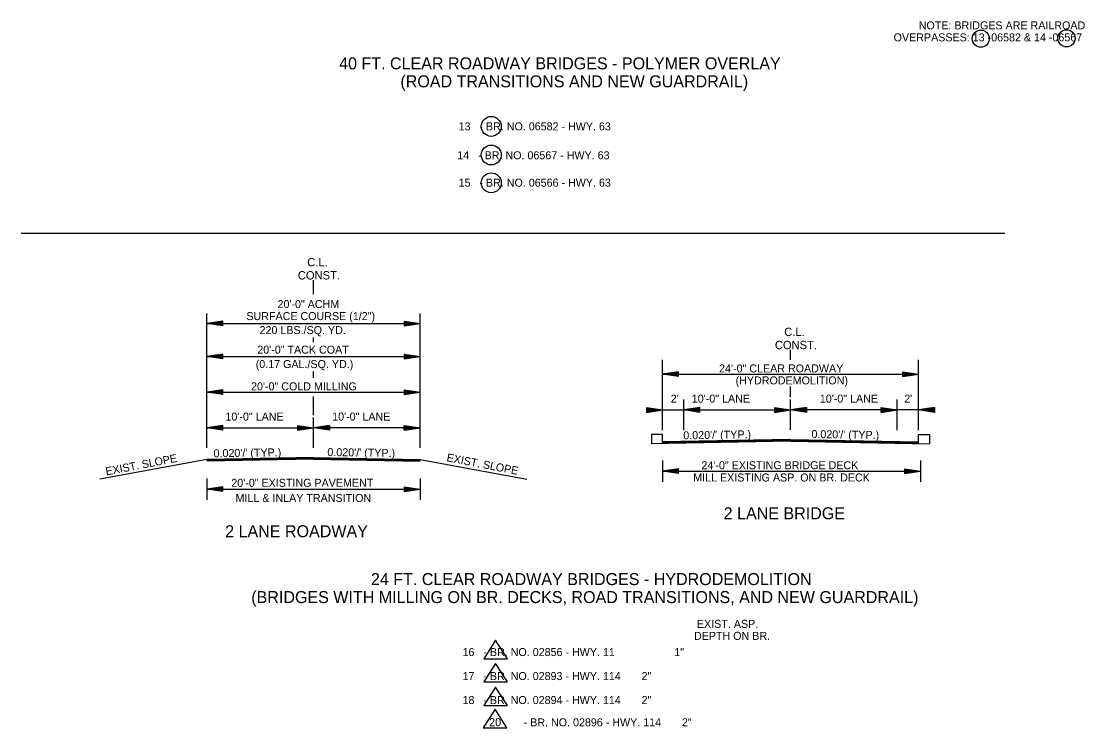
# Model space of a CAD drawing. Extents: x 544199 to 1930787, y -1968972 to 596640.
# Drawn here: x 546300 to 547297, y -1956082 to -1955420 of the extents above; entities that cross this region are included whole.
import ezdxf

# ---------------------------------------------------------------- set-up
doc = ezdxf.new("R2010")
doc.units = 0
doc.layers.add('R_Border', color=7, linetype='Continuous')
doc.layers.add('R_Draft', color=7, linetype='Continuous')

msp = doc.modelspace()

# ---------------------------------------------------------------- linework, layer by layer
at = {"layer": 'R_Border'}
for p, q in [((546300.26, -1955618.46), (547221.84, -1955618.46)), ((546890.94, -1955807.34), (546890.92, -1955816.15)), ((546901.1, -1955807.34), (546890.94, -1955807.34)), ((546901.1, -1955815.77), (546901.1, -1955807.34)), ((547141.1, -1955815.77), (547141.1, -1955807.34)), ((547141.1, -1955807.34), (547151.27, -1955807.34)), ((547151.27, -1955807.34), (547151.28, -1955816.15)), ((546744.75, -1956000.32), (546733.71, -1956017.62)), ((546755.79, -1956017.62), (546744.75, -1956000.32)), ((546733.71, -1956017.62), (546755.79, -1956017.62)), ((546744.75, -1956021.93), (546733.71, -1956039.23)), ((546755.79, -1956039.23), (546744.75, -1956021.93)), ((546733.71, -1956039.23), (546755.79, -1956039.23)), ((546744.75, -1956044.31), (546733.71, -1956061.61)), ((546755.79, -1956061.61), (546744.75, -1956044.31)), ((546744.28, -1956065.03), (546733.24, -1956082.33)), ((546733.71, -1956061.61), (546755.79, -1956061.61)), ((546755.32, -1956082.33), (546744.28, -1956065.03)), ((546733.24, -1956082.33), (546755.32, -1956082.33))]:
    msp.add_line(p, q, dxfattribs=at)
for centre, radius in [((547199.44, -1955436.05), 8), ((547279.74, -1955435.76), 8), ((546740.68, -1955518.33), 9.34), ((546740.68, -1955545.15), 9.34), ((546740.68, -1955571.25), 9.34)]:
    msp.add_circle(centre, radius, dxfattribs=at)
at = {"layer": 'R_Draft'}
for p, q in [((546574.07, -1955675.6), (546574.07, -1955662.65)), ((546474.07, -1955819.95), (546474.07, -1955693.87)), ((546674.07, -1955819.95), (546674.07, -1955693.87)), ((546489.07, -1955700.92), (546474.07, -1955703.17)), ((546489.07, -1955705.42), (546474.07, -1955703.17)), ((546474.07, -1955703.17), (546674.07, -1955703.17)), ((546489.07, -1955701.3), (546476.58, -1955703.17)), ((546489.07, -1955705.05), (546476.58, -1955703.17)), ((546489.07, -1955701.68), (546479.16, -1955703.17)), ((546489.07, -1955704.67), (546479.16, -1955703.17)), ((546489.07, -1955702.06), (546481.66, -1955703.17)), ((546489.07, -1955704.29), (546481.66, -1955703.17)), ((546489.07, -1955702.44), (546484.2, -1955703.17)), ((546489.07, -1955703.9), (546484.2, -1955703.17)), ((546489.07, -1955702.82), (546486.7, -1955703.17)), ((546489.07, -1955703.53), (546486.7, -1955703.17)), ((546489.07, -1955705.42), (546489.07, -1955700.92)), ((546659.07, -1955700.92), (546674.07, -1955703.17)), ((546659.07, -1955700.92), (546659.07, -1955705.42)), ((546659.07, -1955701.3), (546671.57, -1955703.17)), ((546659.07, -1955701.68), (546668.99, -1955703.17)), ((546659.07, -1955702.06), (546666.49, -1955703.17)), ((546659.07, -1955702.45), (546663.95, -1955703.17)), ((546659.07, -1955702.82), (546661.44, -1955703.17)), ((546659.07, -1955705.42), (546674.07, -1955703.17)), ((546659.07, -1955703.91), (546663.95, -1955703.17)), ((546659.07, -1955704.67), (546668.99, -1955703.17)), ((546659.07, -1955705.05), (546671.57, -1955703.17)), ((546659.07, -1955704.29), (546666.49, -1955703.17)), ((546659.07, -1955703.53), (546661.44, -1955703.17)), ((546574.07, -1955720.74), (546574.07, -1955716.34)), ((547021.1, -1955737.31), (547021.1, -1955728.01)), ((546489.07, -1955731.97), (546474.07, -1955734.22)), ((546489.07, -1955736.47), (546474.07, -1955734.22)), ((546474.07, -1955734.22), (546674.07, -1955734.22)), ((546489.07, -1955732.34), (546476.58, -1955734.22)), ((546489.07, -1955736.09), (546476.58, -1955734.22)), ((546489.07, -1955732.73), (546479.16, -1955734.22)), ((546489.07, -1955735.71), (546479.16, -1955734.22)), ((546489.07, -1955733.1), (546481.66, -1955734.22)), ((546489.07, -1955735.34), (546481.66, -1955734.22)), ((546489.07, -1955733.48), (546484.2, -1955734.22)), ((546489.07, -1955734.95), (546484.2, -1955734.22)), ((546489.07, -1955733.87), (546486.7, -1955734.22)), ((546489.07, -1955734.57), (546486.7, -1955734.22)), ((546489.07, -1955736.47), (546489.07, -1955731.97)), ((546659.07, -1955731.97), (546674.07, -1955734.22)), ((546659.07, -1955731.97), (546659.07, -1955736.47)), ((546659.07, -1955732.34), (546671.57, -1955734.22)), ((546659.07, -1955732.73), (546668.99, -1955734.22)), ((546659.07, -1955733.1), (546666.49, -1955734.22)), ((546659.07, -1955733.49), (546663.95, -1955734.22)), ((546659.07, -1955733.87), (546661.44, -1955734.22)), ((546659.07, -1955736.47), (546674.07, -1955734.22)), ((546659.07, -1955734.95), (546663.95, -1955734.22)), ((546659.07, -1955735.71), (546668.99, -1955734.22)), ((546659.07, -1955736.09), (546671.57, -1955734.22)), ((546659.07, -1955735.34), (546666.49, -1955734.22)), ((546659.07, -1955734.57), (546661.44, -1955734.22)), ((546901.1, -1955803.1), (546901.1, -1955737.36)), ((547141.1, -1955803.1), (547141.1, -1955737.36)), ((546574.07, -1955754.21), (546574.07, -1955748.26)), ((546916.1, -1955748.48), (546901.1, -1955750.73)), ((546901.1, -1955750.73), (547141.1, -1955750.73)), ((546916.1, -1955752.98), (546901.1, -1955750.73)), ((546916.1, -1955748.85), (546903.61, -1955750.73)), ((546916.1, -1955752.6), (546903.61, -1955750.73)), ((546916.1, -1955749.24), (546906.19, -1955750.73)), ((546916.1, -1955752.22), (546906.19, -1955750.73)), ((546916.1, -1955749.61), (546908.69, -1955750.73)), ((546916.1, -1955751.85), (546908.69, -1955750.73)), ((546916.1, -1955749.99), (546911.23, -1955750.73)), ((546916.1, -1955751.46), (546911.23, -1955750.73)), ((546916.1, -1955750.38), (546913.73, -1955750.73)), ((546916.1, -1955751.08), (546913.73, -1955750.73)), ((546916.1, -1955752.98), (546916.1, -1955748.48)), ((547126.1, -1955748.48), (547141.1, -1955750.73)), ((547126.1, -1955748.48), (547126.1, -1955752.98)), ((547126.1, -1955748.85), (547138.6, -1955750.73)), ((547126.1, -1955749.24), (547136.02, -1955750.73)), ((547126.1, -1955749.61), (547133.52, -1955750.73)), ((547126.1, -1955750), (547130.98, -1955750.73)), ((547126.1, -1955750.38), (547128.47, -1955750.73)), ((547126.1, -1955752.98), (547141.1, -1955750.73)), ((547126.1, -1955751.46), (547130.98, -1955750.73)), ((547126.1, -1955752.22), (547136.02, -1955750.73)), ((547126.1, -1955752.6), (547138.6, -1955750.73)), ((547126.1, -1955751.85), (547133.52, -1955750.73)), ((547126.1, -1955751.08), (547128.47, -1955750.73)), ((546489.07, -1955765.34), (546474.07, -1955767.59)), ((546474.07, -1955767.59), (546674.07, -1955767.59)), ((546489.07, -1955769.84), (546474.07, -1955767.59)), ((546489.07, -1955765.71), (546476.58, -1955767.59)), ((546489.07, -1955769.46), (546476.58, -1955767.59)), ((546489.07, -1955766.09), (546479.16, -1955767.59)), ((546489.07, -1955769.08), (546479.16, -1955767.59)), ((546489.07, -1955766.47), (546481.66, -1955767.59)), ((546489.07, -1955768.7), (546481.66, -1955767.59)), ((546489.07, -1955766.85), (546484.2, -1955767.59)), ((546489.07, -1955768.31), (546484.2, -1955767.59)), ((546489.07, -1955767.23), (546486.7, -1955767.59)), ((546489.07, -1955767.94), (546486.7, -1955767.59)), ((546489.07, -1955769.84), (546489.07, -1955765.34)), ((546659.07, -1955765.34), (546674.07, -1955767.59)), ((546659.07, -1955765.34), (546659.07, -1955769.84)), ((546659.07, -1955765.71), (546671.57, -1955767.59)), ((546659.07, -1955766.09), (546668.99, -1955767.59)), ((546659.07, -1955766.47), (546666.49, -1955767.59)), ((546659.07, -1955766.86), (546663.95, -1955767.59)), ((546659.07, -1955767.23), (546661.44, -1955767.59)), ((546659.07, -1955769.84), (546674.07, -1955767.59)), ((546659.07, -1955768.32), (546663.95, -1955767.59)), ((546659.07, -1955769.08), (546668.99, -1955767.59)), ((546659.07, -1955769.46), (546671.57, -1955767.59)), ((546659.07, -1955768.7), (546666.49, -1955767.59)), ((546659.07, -1955767.94), (546661.44, -1955767.59)), ((547021.1, -1955772.25), (547021.1, -1955762.38)), ((546574.07, -1955779.24), (546574.07, -1955771.82)), ((546921.1, -1955803.1), (546921.1, -1955774.37)), ((547021.1, -1955802.93), (547021.1, -1955774.37)), ((547121.1, -1955803.1), (547121.1, -1955774.37)), ((546574.07, -1955789.11), (546574.07, -1955779.24)), ((546886.1, -1955782.02), (546901.1, -1955784.27)), ((546886.1, -1955782.02), (546886.1, -1955786.52)), ((546886.1, -1955782.39), (546898.6, -1955784.27)), ((546886.1, -1955782.77), (546896.02, -1955784.27)), ((546886.1, -1955783.15), (546893.52, -1955784.27)), ((546886.1, -1955783.54), (546890.98, -1955784.27)), ((546886.1, -1955783.91), (546888.47, -1955784.27)), ((546886.1, -1955786.52), (546901.1, -1955784.27)), ((546886.1, -1955785), (546890.98, -1955784.27)), ((546886.1, -1955785.76), (546896.02, -1955784.27)), ((546886.1, -1955786.14), (546898.6, -1955784.27)), ((546886.1, -1955785.38), (546893.52, -1955784.27)), ((546886.1, -1955784.62), (546888.47, -1955784.27)), ((546901.1, -1955784.27), (547021.1, -1955784.27)), ((546936.1, -1955782.02), (546921.1, -1955784.27)), ((546936.1, -1955786.52), (546921.1, -1955784.27)), ((546936.1, -1955782.39), (546923.61, -1955784.27)), ((546936.1, -1955786.14), (546923.61, -1955784.27)), ((546936.1, -1955782.77), (546926.19, -1955784.27)), ((546936.1, -1955785.76), (546926.19, -1955784.27)), ((546936.1, -1955783.15), (546928.69, -1955784.27)), ((546936.1, -1955785.38), (546928.69, -1955784.27)), ((546936.1, -1955783.53), (546931.23, -1955784.27)), ((546936.1, -1955784.99), (546931.23, -1955784.27)), ((546936.1, -1955783.91), (546933.73, -1955784.27)), ((546936.1, -1955784.62), (546933.73, -1955784.27)), ((546936.1, -1955786.52), (546936.1, -1955782.02)), ((547006.1, -1955782.02), (547021.1, -1955784.27)), ((547006.1, -1955782.02), (547006.1, -1955786.52)), ((547006.1, -1955782.39), (547018.6, -1955784.27)), ((547006.1, -1955782.77), (547016.02, -1955784.27)), ((547006.1, -1955783.15), (547013.52, -1955784.27)), ((547006.1, -1955783.54), (547010.98, -1955784.27)), ((547006.1, -1955783.91), (547008.47, -1955784.27)), ((547006.1, -1955786.52), (547021.1, -1955784.27)), ((547006.1, -1955785), (547010.98, -1955784.27)), ((547006.1, -1955785.76), (547016.02, -1955784.27)), ((547006.1, -1955786.14), (547018.6, -1955784.27)), ((547006.1, -1955785.38), (547013.52, -1955784.27)), ((547006.1, -1955784.62), (547008.47, -1955784.27)), ((547036.1, -1955782.02), (547021.1, -1955784.27)), ((547141.1, -1955784.27), (547021.1, -1955784.27)), ((547036.1, -1955786.52), (547021.1, -1955784.27)), ((547036.1, -1955782.39), (547023.61, -1955784.27)), ((547036.1, -1955786.14), (547023.61, -1955784.27)), ((547036.1, -1955782.77), (547026.19, -1955784.27)), ((547036.1, -1955785.76), (547026.19, -1955784.27)), ((547036.1, -1955783.15), (547028.69, -1955784.27)), ((547036.1, -1955785.38), (547028.69, -1955784.27)), ((547036.1, -1955783.54), (547031.23, -1955784.27)), ((547036.1, -1955785), (547031.23, -1955784.27)), ((547036.1, -1955783.91), (547033.73, -1955784.27)), ((547036.1, -1955784.62), (547033.73, -1955784.27)), ((547036.1, -1955782.02), (547036.1, -1955786.52)), ((547106.1, -1955782.02), (547121.1, -1955784.27)), ((547106.1, -1955786.52), (547106.1, -1955782.02)), ((547106.1, -1955782.39), (547118.6, -1955784.27)), ((547106.1, -1955782.77), (547116.02, -1955784.27)), ((547106.1, -1955783.15), (547113.52, -1955784.27)), ((547106.1, -1955783.53), (547110.98, -1955784.27)), ((547106.1, -1955783.91), (547108.47, -1955784.27)), ((547106.1, -1955786.52), (547121.1, -1955784.27)), ((547106.1, -1955784.99), (547110.98, -1955784.27)), ((547106.1, -1955785.76), (547116.02, -1955784.27)), ((547106.1, -1955786.14), (547118.6, -1955784.27)), ((547106.1, -1955785.38), (547113.52, -1955784.27)), ((547106.1, -1955784.62), (547108.47, -1955784.27)), ((547156.1, -1955782.02), (547141.1, -1955784.27)), ((547156.1, -1955786.52), (547141.1, -1955784.27)), ((547156.1, -1955782.39), (547143.61, -1955784.27)), ((547156.1, -1955786.14), (547143.61, -1955784.27)), ((547156.1, -1955782.77), (547146.19, -1955784.27)), ((547156.1, -1955785.76), (547146.19, -1955784.27)), ((547156.1, -1955783.15), (547148.69, -1955784.27)), ((547156.1, -1955785.38), (547148.69, -1955784.27)), ((547156.1, -1955783.54), (547151.23, -1955784.27)), ((547156.1, -1955785), (547151.23, -1955784.27)), ((547156.1, -1955783.91), (547153.73, -1955784.27)), ((547156.1, -1955784.62), (547153.73, -1955784.27)), ((547156.1, -1955782.02), (547156.1, -1955786.52)), ((546574.07, -1955819.78), (546574.07, -1955791.23)), ((546489.07, -1955798.87), (546474.07, -1955801.12)), ((546489.07, -1955803.37), (546474.07, -1955801.12)), ((546474.07, -1955801.12), (546574.07, -1955801.12)), ((546489.07, -1955799.25), (546476.58, -1955801.12)), ((546489.07, -1955803), (546476.58, -1955801.12)), ((546489.07, -1955799.63), (546479.16, -1955801.12)), ((546489.07, -1955802.62), (546479.16, -1955801.12)), ((546489.07, -1955800.01), (546481.66, -1955801.12)), ((546489.07, -1955802.24), (546481.66, -1955801.12)), ((546489.07, -1955800.39), (546484.2, -1955801.12)), ((546489.07, -1955801.85), (546484.2, -1955801.12)), ((546489.07, -1955800.77), (546486.7, -1955801.12)), ((546489.07, -1955801.48), (546486.7, -1955801.12)), ((546489.07, -1955803.37), (546489.07, -1955798.87)), ((546559.07, -1955798.87), (546574.07, -1955801.12)), ((546559.07, -1955798.87), (546559.07, -1955803.37)), ((546559.07, -1955799.25), (546571.57, -1955801.12)), ((546559.07, -1955799.63), (546568.99, -1955801.12)), ((546559.07, -1955800.01), (546566.49, -1955801.12)), ((546559.07, -1955800.4), (546563.95, -1955801.12)), ((546559.07, -1955800.77), (546561.44, -1955801.12)), ((546559.07, -1955803.37), (546574.07, -1955801.12)), ((546559.07, -1955801.86), (546563.95, -1955801.12)), ((546559.07, -1955802.62), (546568.99, -1955801.12)), ((546559.07, -1955803), (546571.57, -1955801.12)), ((546559.07, -1955802.24), (546566.49, -1955801.12)), ((546559.07, -1955801.48), (546561.44, -1955801.12)), ((546589.07, -1955798.87), (546574.07, -1955801.12)), ((546674.07, -1955801.12), (546574.07, -1955801.12)), ((546589.07, -1955803.37), (546574.07, -1955801.12)), ((546589.07, -1955799.25), (546576.58, -1955801.12)), ((546589.07, -1955803), (546576.58, -1955801.12)), ((546589.07, -1955799.63), (546579.16, -1955801.12)), ((546589.07, -1955802.62), (546579.16, -1955801.12)), ((546589.07, -1955800.01), (546581.66, -1955801.12)), ((546589.07, -1955802.24), (546581.66, -1955801.12)), ((546589.07, -1955800.4), (546584.2, -1955801.12)), ((546589.07, -1955801.86), (546584.2, -1955801.12)), ((546589.07, -1955800.77), (546586.7, -1955801.12)), ((546589.07, -1955801.48), (546586.7, -1955801.12)), ((546589.07, -1955798.87), (546589.07, -1955803.37)), ((546659.07, -1955798.87), (546674.07, -1955801.12)), ((546659.07, -1955803.37), (546659.07, -1955798.87)), ((546659.07, -1955799.25), (546671.57, -1955801.12)), ((546659.07, -1955799.63), (546668.99, -1955801.12)), ((546659.07, -1955800.01), (546666.49, -1955801.12)), ((546659.07, -1955800.39), (546663.95, -1955801.12)), ((546659.07, -1955800.77), (546661.44, -1955801.12)), ((546659.07, -1955803.37), (546674.07, -1955801.12)), ((546659.07, -1955801.85), (546663.95, -1955801.12)), ((546659.07, -1955802.62), (546668.99, -1955801.12)), ((546659.07, -1955803), (546671.57, -1955801.12)), ((546659.07, -1955802.24), (546666.49, -1955801.12)), ((546659.07, -1955801.48), (546661.44, -1955801.12)), ((547021.14, -1955813.54), (546890.92, -1955816.15)), ((547021.1, -1955811.87), (546901.1, -1955814.27)), ((547021.11, -1955812.17), (546901.1, -1955814.57)), ((547021.11, -1955812.47), (546901.1, -1955814.87)), ((547021.12, -1955812.77), (546901.1, -1955815.17)), ((547021.13, -1955813.07), (546901.1, -1955815.47)), ((547021.13, -1955813.37), (546901.1, -1955815.77)), ((547021.07, -1955813.37), (547141.1, -1955815.77)), ((547021.07, -1955813.54), (547151.28, -1955816.15)), ((547021.08, -1955812.77), (547141.1, -1955815.17)), ((547021.08, -1955813.07), (547141.1, -1955815.47)), ((547021.09, -1955812.47), (547141.1, -1955814.87)), ((547021.1, -1955811.87), (547141.1, -1955814.27)), ((547021.1, -1955812.17), (547141.1, -1955814.57)), ((546474.07, -1955830.73), (546374, -1955849.11)), ((546574.07, -1955828.73), (546474.07, -1955830.73)), ((546574.08, -1955829.03), (546474.07, -1955831.03)), ((546574.08, -1955829.33), (546474.07, -1955831.33)), ((546574.09, -1955829.63), (546474.07, -1955831.63)), ((546574.1, -1955829.93), (546474.07, -1955831.93)), ((546574.1, -1955830.23), (546474.07, -1955832.23)), ((546574.11, -1955830.4), (546474.07, -1955832.43)), ((546574.04, -1955830.23), (546674.07, -1955832.23)), ((546574.04, -1955830.4), (546674.07, -1955832.4)), ((546574.05, -1955829.63), (546674.07, -1955831.63)), ((546574.05, -1955829.93), (546674.07, -1955831.93)), ((546574.06, -1955829.33), (546674.07, -1955831.33)), ((546574.07, -1955828.73), (546674.07, -1955830.73)), ((546574.07, -1955829.03), (546674.07, -1955831.03)), ((546674.07, -1955830.73), (546774.14, -1955849.11)), ((546901.1, -1955831.73), (546901.1, -1955851.73)), ((547143.1, -1955831.73), (547143.1, -1955851.73)), ((546916.1, -1955839.48), (546901.1, -1955841.73)), ((546901.1, -1955841.73), (547143.1, -1955841.73)), ((546916.1, -1955843.98), (546901.1, -1955841.73)), ((546916.1, -1955839.86), (546903.61, -1955841.73)), ((546916.1, -1955843.61), (546903.61, -1955841.73)), ((546916.1, -1955840.24), (546906.19, -1955841.73)), ((546916.1, -1955843.22), (546906.19, -1955841.73)), ((546916.1, -1955840.61), (546908.69, -1955841.73)), ((546916.1, -1955842.85), (546908.69, -1955841.73)), ((546916.1, -1955841), (546911.23, -1955841.73)), ((546916.1, -1955842.46), (546911.23, -1955841.73)), ((546916.1, -1955841.38), (546913.73, -1955841.73)), ((546916.1, -1955842.08), (546913.73, -1955841.73)), ((546916.1, -1955843.98), (546916.1, -1955839.48)), ((547128.1, -1955839.48), (547143.1, -1955841.73)), ((547128.1, -1955839.48), (547128.1, -1955843.98)), ((547128.1, -1955839.86), (547140.6, -1955841.73)), ((547128.1, -1955840.24), (547138.02, -1955841.73)), ((547128.1, -1955840.61), (547135.52, -1955841.73)), ((547128.1, -1955841), (547132.98, -1955841.73)), ((547128.1, -1955841.38), (547130.47, -1955841.73)), ((547128.1, -1955843.98), (547143.1, -1955841.73)), ((547128.1, -1955842.47), (547132.98, -1955841.73)), ((547128.1, -1955843.22), (547138.02, -1955841.73)), ((547128.1, -1955843.61), (547140.6, -1955841.73)), ((547128.1, -1955842.85), (547135.52, -1955841.73)), ((547128.1, -1955842.08), (547130.47, -1955841.73)), ((546474.07, -1955848.59), (546474.07, -1955868.59)), ((546489.07, -1955856.34), (546474.07, -1955858.59)), ((546489.07, -1955856.71), (546476.58, -1955858.59)), ((546489.07, -1955857.1), (546479.16, -1955858.59)), ((546489.07, -1955857.47), (546481.66, -1955858.59)), ((546489.07, -1955857.85), (546484.2, -1955858.59)), ((546489.07, -1955860.84), (546489.07, -1955856.34)), ((546659.07, -1955856.34), (546674.07, -1955858.59)), ((546659.07, -1955856.34), (546659.07, -1955860.84)), ((546659.07, -1955856.71), (546671.57, -1955858.59)), ((546659.07, -1955857.1), (546668.99, -1955858.59)), ((546659.07, -1955857.47), (546666.49, -1955858.59)), ((546659.07, -1955857.86), (546663.95, -1955858.59)), ((546674.07, -1955848.59), (546674.07, -1955868.59)), ((546474.07, -1955858.59), (546674.07, -1955858.59)), ((546489.07, -1955860.84), (546474.07, -1955858.59)), ((546489.07, -1955860.46), (546476.58, -1955858.59)), ((546489.07, -1955860.08), (546479.16, -1955858.59)), ((546489.07, -1955859.71), (546481.66, -1955858.59)), ((546489.07, -1955859.32), (546484.2, -1955858.59)), ((546489.07, -1955858.24), (546486.7, -1955858.59)), ((546489.07, -1955858.94), (546486.7, -1955858.59)), ((546659.07, -1955858.24), (546661.44, -1955858.59)), ((546659.07, -1955860.84), (546674.07, -1955858.59)), ((546659.07, -1955859.32), (546663.95, -1955858.59)), ((546659.07, -1955860.08), (546668.99, -1955858.59)), ((546659.07, -1955860.46), (546671.57, -1955858.59)), ((546659.07, -1955859.71), (546666.49, -1955858.59)), ((546659.07, -1955858.94), (546661.44, -1955858.59))]:
    msp.add_line(p, q, dxfattribs=at)

# ---------------------------------------------------------------- texts
for s, height, p in [('NOTE: BRIDGES ARE RAILROAD', 7.5, (547141.29, -1955427.35)), ('OVERPASSES: 13 -06582 & 14 -06567', 7.5, (547117.75, -1955438.6)), ('40 FT. CLEAR ROADWAY BRIDGES - POLYMER OVERLAY', 11.25, (546598.15, -1955464.85)), ('(ROAD TRANSITIONS AND NEW GUARDRAIL)', 11.25, (546655.55, -1955481.72)), ('      13   - BR. NO. 06582 - HWY. 63', 7.5, (546693.36, -1955522.09)), ('      14   - BR. NO. 06567 - HWY. 63', 7.5, (546692.14, -1955549.2)), ('      15   - BR. NO. 06566 - HWY. 63', 7.5, (546693.36, -1955574.88)), ('C.L.', 7.8, (546568.23, -1955649.56)), ('CONST.', 7.8, (546559.44, -1955661.92)), ('20\'-0" ACHM ', 7.5, (546540.38, -1955688.76)), ('SURFACE COURSE (1/2")', 7.5, (546511.21, -1955700.01)), ('220 LBS./SQ. YD. ', 7.5, (546523.58, -1955713.16)), ('C.L.', 7.8, (547015.26, -1955714.92)), ('20\'-0" TACK COAT', 7.5, (546521.42, -1955731.45)), ('CONST.', 7.8, (547006.47, -1955727.28)), ('(0.17 GAL./SQ. YD.)', 7.5, (546519.98, -1955745)), ('24\'-0" CLEAR ROADWAY ', 7.5, (546954.19, -1955749.06)), ('(HYDRODEMOLITION)', 7.5, (546969.67, -1955760.31)), ('20\'-0" COLD MILLING', 7.5, (546515.58, -1955765.92)), ("2'", 7.5, (546908.92, -1955777.4)), ('10\'-0" LANE', 7.5, (546928.62, -1955777.4)), ('10\'-0" LANE', 7.5, (547048.62, -1955777.4)), ("2'", 7.5, (547127.71, -1955777.4)), ('10\'-0" LANE', 7.5, (546491.59, -1955794.26)), ('10\'-0" LANE', 7.5, (546591.59, -1955794.26)), ('24\'-0" EXISTING BRIDGE DECK', 7.5, (546937.66, -1955839.9)), ('MILL EXISTING ASP. ON BR. DECK', 7.5, (546929.95, -1955851.36)), ('20\'-0" EXISTING PAVEMENT', 7.5, (546497.09, -1955856.38)), ('MILL & INLAY TRANSITION', 7.5, (546501.11, -1955870.59)), ('2 LANE BRIDGE', 11.25, (546958.51, -1955886.81)), ('2 LANE ROADWAY', 11.25, (546491.35, -1955903.66)), ('24 FT. CLEAR ROADWAY BRIDGES - HYDRODEMOLITION', 11.25, (546627.98, -1955948.54)), ('(BRIDGES WITH MILLING ON BR. DECKS, ROAD TRANSITIONS, AND NEW GUARDRAIL)', 11.25, (546515.79, -1955965.42)), (' EXIST. ASP. ', 7.5, (546930.66, -1955988.64)), ('DEPTH ON BR. ', 7.5, (546930.66, -1955999.89)), ('      16   - BR. NO. 02856 - HWY. 11                    1"', 7.5, (546697.07, -1956015.11)), ('      17   - BR. NO. 02893 - HWY. 114       2"', 7.5, (546697.07, -1956037.61)), ('      18   - BR. NO. 02894 - HWY. 114       2"', 7.5, (546697.07, -1956060.11)), ('20', 7.5, (546738.75, -1956080.87)), ('- BR. NO. 02896 - HWY. 114       2"', 7.5, (546771.08, -1956081.01))]:
    msp.add_text(s, height=height, dxfattribs=at).set_placement(p)
for s, rotation, p in [("0.020'/' (TYP.)", 0.87191, (546920.72, -1955811.83)), ("0.020'/' (TYP.)", 359.12809, (547040.7, -1955810.6)), ('EXIST. SLOPE', 10.88286, (546379.98, -1955845.73)), ("0.020'/' (TYP.)", 0.87191, (546480.5, -1955828.68)), ("0.020'/' (TYP.)", 359.12809, (546587.07, -1955827.46)), ('EXIST. SLOPE', 349.11714, (546698.45, -1955832.33))]:
    msp.add_text(s, height=7.5, rotation=rotation, dxfattribs=at).set_placement(p)

doc.saveas('drawing.dxf')
